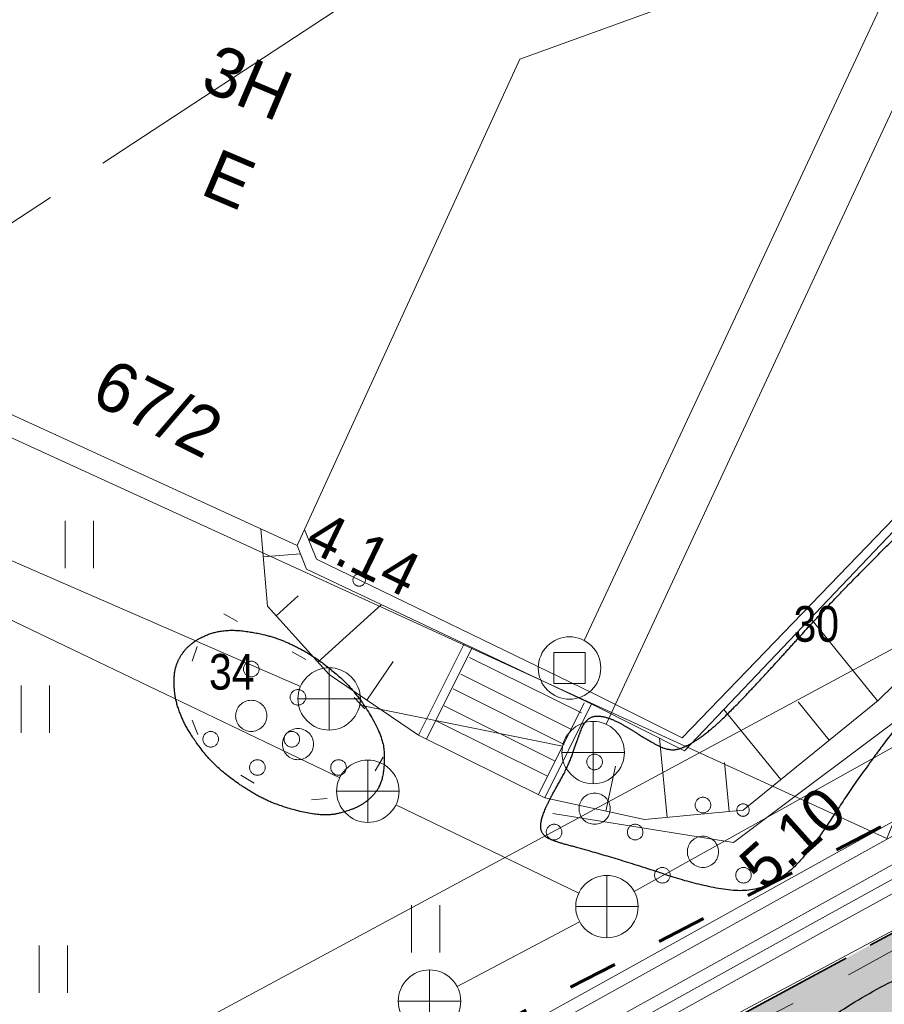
# Model space of a CAD drawing. Header units: metres. Extents: x 538891 to 1080079, y 6588829 to 13178720.
# Tile 283 of 656: x 539813 to 539827, y 6589253 to 6589268. Entities that reach past the tile are written whole.
import ezdxf

# ---------------------------------------------------------------- set-up
doc = ezdxf.new("R2010")
doc.units = ezdxf.units.M
doc.header["$LTSCALE"] = 0.4
for name, pattern in [('KATASTRIPIIR', [17.5, 10, -2.5, 2.5, -2.5]), ('KOLVIK', [3.125, 0.625, -2.5]), ('PINNASTEE', [10, 7.5, -2.5]), ('TOOPIIR', [17.5, 15, -2.5]), ('VW-02 Medium Dashed', [4, 2, -2])]:
    doc.linetypes.add(name, pattern=pattern)
for name, color, linetype in [('DENDRO', 7, 'Continuous'), ('GEO', 7, 'Continuous'), ('KINO_ASENDIPLAAN', 7, 'Continuous'), ('KINO_PINNAKATTED 2', 7, 'Continuous')]:
    doc.layers.add(name, color=color, linetype=linetype)
doc.styles.add('Arial Narrow', font='ARIALN.TTF')
doc.styles.add('HK Explorer Book', font='txt')
doc.linetypes.add('-D-', pattern='A,25,-2,-3.530927,["D",HK Explorer Book,S=3.5,R=0,X=-3.530927,Y=-1.75],-1.969073,25,-7.5', length=65)
doc.linetypes.add('-K-', pattern='A,25,-2,-3.025171,["K",HK Explorer Book,S=3.5,R=0,X=-3.025171,Y=-1.75],-2.474829,25,-7.5', length=65)
doc.linetypes.add('-SK-', pattern='A,25,-0.25,-5.975415,["SK",HK Explorer Book,S=3.5,R=0,X=-5.975415,Y=-1.75],-1.274585,25,-7.5', length=65)
doc.linetypes.add('-V-', pattern='A,25,-2,-3.385756,["V",HK Explorer Book,S=3.5,R=0,X=-3.385756,Y=-1.75],-2.114244,25,-7.5', length=65)
doc.linetypes.add('EP_KBL', pattern='A,0,[1,EP_KBL.shx,S=1,R=0,X=0,Y=-0.5],-18.999', length=18.999)
doc.linetypes.add('HEKK', pattern='A,0,[1,HEKK.shx,S=1,R=0,X=0,Y=-0.9],-10.4', length=10.4)
doc.linetypes.add('MP_KBL', pattern='A,0,[1,MP_KBL.shx,S=1,R=0,X=0,Y=-0.5],-18.999', length=18.999)
doc.linetypes.add('RAKAED', pattern='A,0,[1,RAKAED.shx,S=1,R=0,X=0,Y=-0.254375],-6.50875', length=6.50875)

# ---------------------------------------------------------------- blocks, each defined once
blk = doc.blocks.new('Landscape Area-197')
at = {"linetype": 'Continuous', "lineweight": 0}
blk.add_hatch(color=254, dxfattribs=at).paths.add_polyline_path([(0, 0), (-0.062, 0.121), (47.156, 24.221), (47.914, 22.736), (98.961, 48.79), (100.539, 55.15), (100.586, 55.34), (-0.523, 0.87), (-0.044, -0.022), (0, 0)])
blk = doc.blocks.new('KAKAEV')
at = {"color": 7, "linetype": 'Continuous', "lineweight": 9}
for p, q in [((0, -1), (0, 1)), ((-1, 0), (1, 0))]:
    blk.add_line(p, q, dxfattribs=at)
at = {"color": 7, "linetype": 'Continuous', "lineweight": 9, "flags": 128}
blk.add_lwpolyline([(1, 0), (0.995, -0.098), (0.981, -0.195), (0.957, -0.29), (0.924, -0.383), (0.882, -0.471), (0.831, -0.556), (0.773, -0.634), (0.707, -0.707), (0.634, -0.773), (0.556, -0.831), (0.471, -0.882), (0.383, -0.924), (0.29, -0.957), (0.195, -0.981), (0.098, -0.995), (0, -1), (-0.098, -0.995), (-0.195, -0.981), (-0.29, -0.957), (-0.383, -0.924), (-0.471, -0.882), (-0.556, -0.831), (-0.634, -0.773), (-0.707, -0.707), (-0.773, -0.634), (-0.831, -0.556), (-0.882, -0.471), (-0.924, -0.383), (-0.957, -0.29), (-0.981, -0.195), (-0.995, -0.098), (-1, 0), (-0.995, 0.098), (-0.981, 0.195), (-0.957, 0.29), (-0.924, 0.383), (-0.882, 0.471), (-0.831, 0.556), (-0.773, 0.634), (-0.707, 0.707), (-0.634, 0.773), (-0.556, 0.831), (-0.471, 0.882), (-0.383, 0.924), (-0.29, 0.957), (-0.195, 0.981), (-0.098, 0.995), (0, 1), (0.098, 0.995), (0.195, 0.981), (0.29, 0.957), (0.383, 0.924), (0.471, 0.882), (0.556, 0.831), (0.634, 0.773), (0.707, 0.707), (0.773, 0.634), (0.831, 0.556), (0.882, 0.471), (0.924, 0.383), (0.957, 0.29), (0.981, 0.195), (0.995, 0.098)], close=True, dxfattribs=at)
blk = doc.blocks.new('DRKAEV')
at = {"color": 7, "linetype": 'Continuous', "lineweight": 9}
for p, q in [((-0.5, -0.5), (-0.5, 0.5)), ((-0.5, 0.5), (0.5, 0.5)), ((0.5, 0.5), (0.5, -0.5)), ((0.5, -0.5), (-0.5, -0.5))]:
    blk.add_line(p, q, dxfattribs=at)
at = {"color": 7, "linetype": 'Continuous', "lineweight": 9, "flags": 128}
blk.add_lwpolyline([(1, 0), (0.995, -0.098), (0.981, -0.195), (0.957, -0.29), (0.924, -0.383), (0.882, -0.471), (0.831, -0.556), (0.773, -0.634), (0.707, -0.707), (0.634, -0.773), (0.556, -0.831), (0.471, -0.882), (0.383, -0.924), (0.29, -0.957), (0.195, -0.981), (0.098, -0.995), (0, -1), (-0.098, -0.995), (-0.195, -0.981), (-0.29, -0.957), (-0.383, -0.924), (-0.471, -0.882), (-0.556, -0.831), (-0.634, -0.773), (-0.707, -0.707), (-0.773, -0.634), (-0.831, -0.556), (-0.882, -0.471), (-0.924, -0.383), (-0.957, -0.29), (-0.981, -0.195), (-0.995, -0.098), (-1, 0), (-0.995, 0.098), (-0.981, 0.195), (-0.957, 0.29), (-0.924, 0.383), (-0.882, 0.471), (-0.831, 0.556), (-0.773, 0.634), (-0.707, 0.707), (-0.634, 0.773), (-0.556, 0.831), (-0.471, 0.882), (-0.383, 0.924), (-0.29, 0.957), (-0.195, 0.981), (-0.098, 0.995), (0, 1), (0.098, 0.995), (0.195, 0.981), (0.29, 0.957), (0.383, 0.924), (0.471, 0.882), (0.556, 0.831), (0.634, 0.773), (0.707, 0.707), (0.773, 0.634), (0.831, 0.556), (0.882, 0.471), (0.924, 0.383), (0.957, 0.29), (0.981, 0.195), (0.995, 0.098)], close=True, dxfattribs=at)
blk = doc.blocks.new('PQQSAS')
at = {"color": 252, "linetype": 'Continuous', "lineweight": 9, "true_color": 0x888888, "flags": 128}
for points in [[(0.25, 1.5), (0.249, 1.475), (0.245, 1.451), (0.239, 1.427), (0.231, 1.404), (0.22, 1.382), (0.208, 1.361), (0.193, 1.341), (0.177, 1.323), (0.159, 1.307), (0.139, 1.292), (0.118, 1.28), (0.096, 1.269), (0.073, 1.261), (0.049, 1.255), (0.025, 1.251), (0, 1.25), (-0.025, 1.251), (-0.049, 1.255), (-0.073, 1.261), (-0.096, 1.269), (-0.118, 1.28), (-0.139, 1.292), (-0.159, 1.307), (-0.177, 1.323), (-0.193, 1.341), (-0.208, 1.361), (-0.22, 1.382), (-0.231, 1.404), (-0.239, 1.427), (-0.245, 1.451), (-0.249, 1.475), (-0.25, 1.5), (-0.249, 1.525), (-0.245, 1.549), (-0.239, 1.573), (-0.231, 1.596), (-0.22, 1.618), (-0.208, 1.639), (-0.193, 1.659), (-0.177, 1.677), (-0.159, 1.693), (-0.139, 1.708), (-0.118, 1.72), (-0.096, 1.731), (-0.073, 1.739), (-0.049, 1.745), (-0.025, 1.749), (0, 1.75), (0.025, 1.749), (0.049, 1.745), (0.073, 1.739), (0.096, 1.731), (0.118, 1.72), (0.139, 1.708), (0.159, 1.693), (0.177, 1.677), (0.193, 1.659), (0.208, 1.639), (0.22, 1.618), (0.231, 1.596), (0.239, 1.573), (0.245, 1.549), (0.249, 1.525)], [(0.5, 0), (0.498, -0.049), (0.49, -0.098), (0.478, -0.145), (0.462, -0.191), (0.441, -0.236), (0.416, -0.278), (0.387, -0.317), (0.354, -0.354), (0.317, -0.387), (0.278, -0.416), (0.236, -0.441), (0.191, -0.462), (0.145, -0.478), (0.098, -0.49), (0.049, -0.498), (0, -0.5), (-0.049, -0.498), (-0.098, -0.49), (-0.145, -0.478), (-0.191, -0.462), (-0.236, -0.441), (-0.278, -0.416), (-0.317, -0.387), (-0.354, -0.354), (-0.387, -0.317), (-0.416, -0.278), (-0.441, -0.236), (-0.462, -0.191), (-0.478, -0.145), (-0.49, -0.098), (-0.498, -0.049), (-0.5, 0), (-0.498, 0.049), (-0.49, 0.098), (-0.478, 0.145), (-0.462, 0.191), (-0.441, 0.236), (-0.416, 0.278), (-0.387, 0.317), (-0.354, 0.354), (-0.317, 0.387), (-0.278, 0.416), (-0.236, 0.441), (-0.191, 0.462), (-0.145, 0.478), (-0.098, 0.49), (-0.049, 0.498), (0, 0.5), (0.049, 0.498), (0.098, 0.49), (0.145, 0.478), (0.191, 0.462), (0.236, 0.441), (0.278, 0.416), (0.317, 0.387), (0.354, 0.354), (0.387, 0.317), (0.416, 0.278), (0.441, 0.236), (0.462, 0.191), (0.478, 0.145), (0.49, 0.098), (0.498, 0.049)], [(-1.05, -0.75), (-1.051, -0.775), (-1.055, -0.799), (-1.061, -0.823), (-1.069, -0.846), (-1.08, -0.868), (-1.092, -0.889), (-1.107, -0.909), (-1.123, -0.927), (-1.141, -0.943), (-1.161, -0.958), (-1.182, -0.97), (-1.204, -0.981), (-1.227, -0.989), (-1.251, -0.995), (-1.275, -0.999), (-1.3, -1), (-1.325, -0.999), (-1.349, -0.995), (-1.373, -0.989), (-1.396, -0.981), (-1.418, -0.97), (-1.439, -0.958), (-1.459, -0.943), (-1.477, -0.927), (-1.493, -0.909), (-1.508, -0.889), (-1.52, -0.868), (-1.531, -0.846), (-1.539, -0.823), (-1.545, -0.799), (-1.549, -0.775), (-1.55, -0.75), (-1.549, -0.725), (-1.545, -0.701), (-1.539, -0.677), (-1.531, -0.654), (-1.52, -0.632), (-1.508, -0.611), (-1.493, -0.591), (-1.477, -0.573), (-1.459, -0.557), (-1.439, -0.542), (-1.418, -0.53), (-1.396, -0.519), (-1.373, -0.511), (-1.349, -0.505), (-1.325, -0.501), (-1.3, -0.5), (-1.275, -0.501), (-1.251, -0.505), (-1.227, -0.511), (-1.204, -0.519), (-1.182, -0.53), (-1.161, -0.542), (-1.141, -0.557), (-1.123, -0.573), (-1.107, -0.591), (-1.092, -0.611), (-1.08, -0.632), (-1.069, -0.654), (-1.061, -0.677), (-1.055, -0.701), (-1.051, -0.725)], [(1.55, -0.75), (1.549, -0.775), (1.545, -0.799), (1.539, -0.823), (1.531, -0.846), (1.52, -0.868), (1.508, -0.889), (1.493, -0.909), (1.477, -0.927), (1.459, -0.943), (1.439, -0.958), (1.418, -0.97), (1.396, -0.981), (1.373, -0.989), (1.349, -0.995), (1.325, -0.999), (1.3, -1), (1.275, -0.999), (1.251, -0.995), (1.227, -0.989), (1.204, -0.981), (1.182, -0.97), (1.161, -0.958), (1.141, -0.943), (1.123, -0.927), (1.107, -0.909), (1.092, -0.889), (1.08, -0.868), (1.069, -0.846), (1.061, -0.823), (1.055, -0.799), (1.051, -0.775), (1.05, -0.75), (1.051, -0.725), (1.055, -0.701), (1.061, -0.677), (1.069, -0.654), (1.08, -0.632), (1.092, -0.611), (1.107, -0.591), (1.123, -0.573), (1.141, -0.557), (1.161, -0.542), (1.182, -0.53), (1.204, -0.519), (1.227, -0.511), (1.251, -0.505), (1.275, -0.501), (1.3, -0.5), (1.325, -0.501), (1.349, -0.505), (1.373, -0.511), (1.396, -0.519), (1.418, -0.53), (1.439, -0.542), (1.459, -0.557), (1.477, -0.573), (1.493, -0.591), (1.508, -0.611), (1.52, -0.632), (1.531, -0.654), (1.539, -0.677), (1.545, -0.701), (1.549, -0.725)]]:
    blk.add_lwpolyline(points, close=True, dxfattribs=at)
blk = doc.blocks.new('HEIN')
at = {"color": 7, "linetype": 'Continuous', "lineweight": 9}
for p, q in [((-0.455, 0.761), (-0.455, -0.761)), ((0.455, 0.761), (0.455, -0.761))]:
    blk.add_line(p, q, dxfattribs=at)

msp = doc.modelspace()

# ---------------------------------------------------------------- linework, layer by layer
at = {"layer": 'DENDRO', "color": 82, "linetype": 'Continuous', "lineweight": 25, "true_color": 0x33cc00}
msp.add_open_spline([(539847.4858, 6589269.5229), (539847.5071, 6589269.5469), (539847.6249, 6589269.6691), (539847.8395, 6589269.9098), (539848.0116, 6589270.1633), (539848.0342, 6589270.3592), (539847.8997, 6589270.501), (539847.6137, 6589270.6831), (539847.0663, 6589271.0252), (539846.2835, 6589271.5082), (539845.2023, 6589272.1821), (539843.7065, 6589273.1598), (539842.5382, 6589274.055), (539841.7618, 6589274.5095), (539841.132, 6589274.292), (539840.5469, 6589273.439), (539840.1618, 6589272.8621), (539839.7996, 6589272.3635), (539839.2968, 6589271.7286), (539838.6203, 6589270.9), (539837.8949, 6589269.9721), (539837.3373, 6589269.2211), (539836.879, 6589268.5772), (539836.4743, 6589267.9806), (539836.1867, 6589267.5364), (539835.9607, 6589267.2424), (539835.743, 6589267.1083), (539835.5349, 6589267.2035), (539835.3044, 6589267.3537), (539834.9775, 6589267.5118), (539834.4739, 6589267.7108), (539833.9103, 6589267.9401), (539833.387, 6589268.1713), (539832.8575, 6589268.3639), (539832.3768, 6589268.423), (539832.1186, 6589268.1691), (539831.9525, 6589267.8567), (539831.8067, 6589267.531), (539831.6343, 6589267.1787), (539831.41, 6589266.762), (539831.1679, 6589266.3273), (539830.8673, 6589265.7433), (539830.4634, 6589264.7616), (539829.9651, 6589263.5972), (539829.3834, 6589262.8316), (539828.9368, 6589262.3263), (539828.5676, 6589261.9234), (539828.1011, 6589261.4411), (539827.382, 6589260.7313), (539826.4919, 6589259.8595), (539825.5585, 6589258.91), (539824.602, 6589257.8453), (539823.8315, 6589257.0425), (539823.3722, 6589256.7205), (539823.0893, 6589256.6496), (539822.7442, 6589256.8272), (539822.2227, 6589257.1587), (539821.8978, 6589257.2378), (539821.7262, 6589257.1237), (539821.6212, 6589256.845), (539821.4662, 6589256.3934), (539821.1425, 6589255.8348), (539821.0067, 6589255.4703), (539821.0742, 6589255.279), (539821.32, 6589255.1841), (539821.6752, 6589255.0902), (539822.1652, 6589254.9479), (539822.7401, 6589254.7704), (539823.4851, 6589254.5218), (539824.3488, 6589254.3671), (539824.9303, 6589254.6274), (539825.3225, 6589255.0376), (539825.6789, 6589255.5549), (539826.1222, 6589256.2259), (539826.7789, 6589257.1118), (539827.7663, 6589258.3211), (539829.2427, 6589259.9835), (539830.605, 6589261.6579), (539831.3414, 6589262.8524), (539831.8108, 6589263.7607), (539832.1552, 6589264.4836), (539832.5186, 6589265.2684), (539832.9694, 6589266.1372), (539833.3254, 6589266.5406), (539833.6778, 6589266.6869), (539834.1816, 6589266.5403), (539834.7724, 6589266.2919), (539835.3579, 6589266.0824), (539835.9131, 6589265.9471), (539836.4472, 6589265.9511), (539837.0038, 6589266.3225), (539837.6721, 6589267.326), (539838.7273, 6589268.9302), (539839.9909, 6589270.752), (539841.0086, 6589272.1098), (539841.5662, 6589272.7521), (539841.8749, 6589273.0169), (539842.0737, 6589273.0554), (539842.2881, 6589272.9372), (539842.7251, 6589272.6515), (539843.5236, 6589272.1387), (539844.5229, 6589271.4931), (539845.3633, 6589270.941), (539846.0899, 6589270.4559), (539846.767, 6589269.9963), (539847.1773, 6589269.7121), (539847.3938, 6589269.5712), (539847.4858, 6589269.5229)], degree=2, dxfattribs=at)
at = {"layer": 'DENDRO', "color": 30, "linetype": 'Continuous', "lineweight": 25, "true_color": 0xff7f00}
msp.add_open_spline([(539828.1527, 6589243.5042), (539828.4688, 6589243.3804), (539829.3866, 6589242.8678), (539830.5448, 6589241.935), (539831.6568, 6589240.9043), (539832.7415, 6589239.9234), (539833.8177, 6589239.1409), (539834.9047, 6589238.7023), (539836.0192, 6589238.7704), (539837.1936, 6589239.408), (539838.5799, 6589239.6607), (539839.7626, 6589239.8109), (539840.4633, 6589240.0915), (539841.0118, 6589240.5752), (539841.48, 6589241.6579), (539841.8009, 6589243.1684), (539842.1587, 6589244.5962), (539842.7234, 6589245.462), (539843.3759, 6589245.7128), (539844.1832, 6589245.7362), (539845.481, 6589245.5224), (539846.6861, 6589245.4442), (539847.3206, 6589245.7206), (539847.768, 6589246.2703), (539848.1138, 6589247.4375), (539848.3392, 6589248.9672), (539848.6174, 6589250.3513), (539848.9611, 6589251.6232), (539849.388, 6589252.8084), (539849.9126, 6589253.934), (539850.7244, 6589255.2983), (539851.8351, 6589256.9417), (539852.527, 6589258.4369), (539852.8396, 6589259.7213), (539852.8345, 6589261.051), (539852.4324, 6589262.3454), (539851.5361, 6589263.2915), (539850.2591, 6589263.8028), (539848.8281, 6589263.9214), (539847.4698, 6589263.6643), (539846.2927, 6589263.0933), (539845.2216, 6589262.3307), (539844.1954, 6589261.5), (539842.9147, 6589260.4776), (539841.1105, 6589259.0885), (539838.9763, 6589257.6211), (539836.7106, 6589256.3314), (539834.2564, 6589255.2754), (539831.5493, 6589254.5168), (539828.801, 6589253.8249), (539826.3079, 6589252.8775), (539824.6026, 6589251.5558), (539823.7582, 6589250.2042), (539823.3688, 6589248.9236), (539823.3976, 6589247.5284), (539823.8248, 6589246.1643), (539824.5847, 6589244.9977), (539825.6217, 6589244.2099), (539826.8629, 6589243.8697), (539827.8365, 6589243.6279), (539828.1527, 6589243.5042)], degree=2, dxfattribs=at)
at = {"layer": 'DENDRO', "color": 82, "linetype": 'Continuous', "lineweight": 25, "true_color": 0x33cc00}
msp.add_open_spline([(539815.305, 6589258.2397), (539815.2986, 6589258.2309), (539815.2921, 6589258.222), (539815.1722, 6589258.0542), (539815.1472, 6589257.6526), (539815.2182, 6589257.3182), (539815.4022, 6589256.9311), (539815.795, 6589256.4174), (539816.371, 6589255.9939), (539816.8604, 6589255.7604), (539817.5511, 6589255.5978), (539817.9966, 6589255.703), (539818.2604, 6589255.8485), (539818.463, 6589256.0807), (539818.5324, 6589256.4322), (539818.5041, 6589256.8917), (539818.0716, 6589257.6066), (539817.5445, 6589258.0758), (539817.0618, 6589258.365), (539816.5816, 6589258.5391), (539815.9433, 6589258.618), (539815.4444, 6589258.4193), (539815.318, 6589258.2573), (539815.3115, 6589258.2485), (539815.305, 6589258.2397)], degree=2, knots=[0, 0, 0, 0.0027724, 0.0027724, 0.0551116, 0.1074508, 0.15979, 0.2121292, 0.2644684, 0.3168076, 0.3691467, 0.4214859, 0.4738251, 0.5261643, 0.5785035, 0.6308427, 0.6831819, 0.7355211, 0.7878602, 0.8401994, 0.8925386, 0.9448778, 0.997217, 0.997217, 1, 1, 1], dxfattribs=at)
at = {"layer": 'GEO', "color": 8, "linetype": '-SK-', "lineweight": 9, "true_color": 0x7d7d7d}
for p, q in [((539822.0809, 6589257.0833), (539831.5487, 6589277.4351)), ((539809.5185, 6589261.0207), (539817.1815, 6589257.6893)), ((539818.13, 6589257.3904), (539821.38, 6589256.7296))]:
    msp.add_line(p, q, dxfattribs=at)
at = {"layer": 'GEO', "color": 8, "linetype": '-D-', "lineweight": 9, "true_color": 0x7d7d7d}
msp.add_line((539821.7253, 6589258.4267), (539830.2098, 6589276.5901), dxfattribs=at)
at = {"layer": 'GEO', "color": 8, "linetype": '-K-', "lineweight": 9, "true_color": 0x7d7d7d}
for p, q in [((539822.5266, 6589254.4037), (539855.6634, 6589272.8963)), ((539811.4007, 6589259.3036), (539817.8093, 6589256.2264)), ((539818.7102, 6589255.7925), (539821.6398, 6589254.3775)), ((539819.69, 6589252.8797), (539821.6528, 6589253.9173))]:
    msp.add_line(p, q, dxfattribs=at)
at = {"layer": 'GEO', "color": 8, "linetype": 'Continuous', "lineweight": 9, "true_color": 0x7d7d7d}
for p, q in [((539816.5827, 6589259.7654), (539817.1809, 6589259.8171)), ((539816.7898, 6589258.8217), (539817.145, 6589259.1429)), ((539817.4603, 6589258.0799), (539818.4792, 6589259.0009)), ((539826.4271, 6589257.4607), (539825.3529, 6589258.7813)), ((539819.9338, 6589258.3128), (539819.2006, 6589256.8432)), ((539821.6836, 6589257.2639), (539819.888, 6589258.152)), ((539818.2453, 6589257.4694), (539818.6679, 6589258.0906)), ((539819.7506, 6589257.8867), (539821.5354, 6589256.9942)), ((539819.6261, 6589257.6505), (539821.4068, 6589256.7601)), ((539819.4836, 6589257.3801), (539821.2595, 6589256.4921)), ((539820.9917, 6589255.9551), (539821.725, 6589257.425)), ((539825.6513, 6589256.8297), (539825.1544, 6589257.4405)), ((539824.8755, 6589256.1987), (539823.9623, 6589257.3214)), ((539819.3569, 6589257.1398), (539821.1286, 6589256.2539)), ((539823.0558, 6589255.5903), (539822.934, 6589256.8589)), ((539822.0721, 6589255.6905), (539822.2297, 6589256.4128)), ((539824.0512, 6589255.6859), (539823.9758, 6589256.4711))]:
    msp.add_line(p, q, dxfattribs=at)
at = {"layer": 'GEO', "color": 8, "linetype": 'TOOPIIR', "lineweight": 9, "true_color": 0x7d7d7d, "flags": 128}
msp.add_lwpolyline([(540009.728, 6589274.9396), (540007.9291, 6589283.6289), (539999.961, 6589296.693), (539999.0028, 6589310.4914), (539982.048, 6589315.103), (539968.23, 6589319.624), (539923.0062, 6589331.3898), (539909.1598, 6589323.7597), (539879.4137, 6589305.7855), (539866.718, 6589299.632), (539825.489, 6589273.6106), (539801.0362, 6589257.5566), (539784.2601, 6589247.5892), (539791.917, 6589237.292), (539811.1602, 6589201.8497), (539830.4327, 6589165.9875), (539829.9209, 6589164.7033), (539851.006, 6589125.569), (539858.994, 6589114.02), (539868.46, 6589099.0162), (539872.4814, 6589092.3517), (539891.371, 6589065.8965), (539936.7409, 6588993.1706), (540012.911, 6589042.2881), (540056.8358, 6589068.4128), (540079.5427, 6589082.4151), (540055.254, 6589125.2135), (540035.056, 6589162.5293), (540031.7637, 6589169.1877), (540025.659, 6589166.0347), (540017.2916, 6589182.4141), (540021.5537, 6589185.0254), (540011.9445, 6589204.4642), (539991.9088, 6589243.8962), (540003.1152, 6589249.6375), (540014.0907, 6589246.6002), (540015.6053, 6589252.8138), (540016.6856, 6589258.0436), (540013.746, 6589258.7749), (540014.554, 6589261.666), (540015.7891, 6589267.0477), (540013.1293, 6589268.0319), (540010.9042, 6589270.1926)], close=True, dxfattribs=at)
at = {"layer": 'GEO', "color": 35, "linetype": 'KATASTRIPIIR', "lineweight": 35, "true_color": 0xb1703a, "flags": 128}
for points in [[(539763.13, 6589328.62), (539909.52, 6589298.37), (539808.69, 6589244.05), (539803.95, 6589252.85), (539763.13, 6589328.62)], [(539909.52, 6589298.37), (539963.84, 6589287.14), (540025.24, 6589164.24), (540045.59, 6589125.76), (540065.9, 6589087.26), (540023.2, 6589062.87), (539981.09, 6589035.92), (539947.18, 6589014.22), (539893.01, 6589114.94), (539881.52, 6589108.74), (539808.69, 6589244.05), (539909.52, 6589298.37)]]:
    msp.add_lwpolyline(points, dxfattribs=at)
at = {"layer": 'GEO', "color": 8, "linetype": 'EP_KBL', "lineweight": 9, "true_color": 0x7d7d7d, "flags": 128}
for points in [[(539908.2769, 6589323.2262), (539913.3176, 6589321.9495), (539912.1969, 6589317.8381), (539912.1969, 6589317.8381), (539907.0363, 6589298.9057), (539879.9419, 6589283.9177), (539846.6729, 6589265.8635), (539827.2462, 6589255.1538), (539816.9494, 6589249.4377), (539804.7547, 6589243.1037), (539804.6937, 6589242.895), (539806.8753, 6589239.4613), (539809.7786, 6589233.5463), (539811.0718, 6589233.651), (539811.0836, 6589234.2967)], [(539809.1758, 6589238.6138), (539807.1553, 6589239.749), (539805.2705, 6589242.7235), (539805.3247, 6589242.9634), (539817.1386, 6589249.0852), (539825.5328, 6589253.7451), (539847.5801, 6589265.9033), (539880.1343, 6589283.567), (539907.3962, 6589298.679), (539912.6785, 6589318.0824), (539912.6785, 6589318.0824), (539912.6785, 6589318.0824), (539913.7046, 6589321.8515), (539950.3994, 6589312.5571), (539999.7131, 6589300.263)], [(539808.9708, 6589238.4995), (539807.0134, 6589239.5994), (539805.0544, 6589242.6744), (539805.1503, 6589243.099), (539817.0441, 6589249.2614), (539825.4357, 6589253.92), (539847.4842, 6589266.0788), (539880.0381, 6589283.7423), (539907.2254, 6589298.813), (539912.438, 6589317.9604)]]:
    msp.add_lwpolyline(points, dxfattribs=at)
at = {"layer": 'GEO', "color": 8, "linetype": '-V-', "lineweight": 9, "true_color": 0x7d7d7d, "flags": 128}
msp.add_lwpolyline([(539790.6985, 6589238.9306), (539805.5742, 6589246.9349), (539855.6374, 6589273.9043), (539901.4507, 6589298.4656), (539907.9649, 6589323.0377)], dxfattribs=at)
at = {"layer": 'GEO', "color": 8, "linetype": 'PINNASTEE', "lineweight": 9, "true_color": 0x7d7d7d, "flags": 128}
msp.add_lwpolyline([(539819.53, 6589248.407), (539823.25, 6589251.676), (539825.9813, 6589253.0751), (539828.2548, 6589254.3305), (539840.5942, 6589260.8683), (539845.637, 6589263.684), (539848.543, 6589265.123), (539852.655, 6589265.811), (539856.996, 6589266.001), (539860.5275, 6589266.4616), (539864.147, 6589267.934), (539869.9541, 6589270.9006), (539873.85, 6589273.624), (539877.0863, 6589276.4482), (539880.922, 6589279.06), (539883.116, 6589280.019), (539887.014, 6589281.15), (539890.425, 6589282.876), (539897.714, 6589285.409), (539902.89, 6589287.902), (539905.269, 6589290.2), (539907.749, 6589292.954), (539908.2064, 6589293.6383), (539908.5343, 6589293.4301), (539908.02, 6589292.641), (539905.4674, 6589289.5406), (539903.196, 6589287.32), (539897.869, 6589284.71), (539890.781, 6589282.159), (539887.106, 6589280.566), (539883.192, 6589279.14), (539881.664, 6589278.338), (539878.2195, 6589276.1332), (539874.265, 6589272.838), (539870.9177, 6589270.3859), (539866.538, 6589268.032), (539862.6301, 6589266.3205), (539857.649, 6589264.374), (539855.4642, 6589264.7767), (539852.209, 6589265.008), (539849.052, 6589264.21), (539846.239, 6589263.138), (539840.5967, 6589260.1825), (539828.542, 6589253.756), (539826.268, 6589252.531), (539823.651, 6589251.152), (539819.976, 6589248.0521)], dxfattribs=at)
at = {"layer": 'GEO', "color": 8, "linetype": 'Continuous', "lineweight": 9, "true_color": 0x7d7d7d, "flags": 128}
for points in [[(539851.7344, 6589279.3393), (539852.2765, 6589278.6731), (539852.434, 6589276.646), (539852.032, 6589274.077), (539850.478, 6589272.023), (539848.615, 6589270.289), (539842.296, 6589273.478), (539840.0127, 6589270.4192), (539836.267, 6589266.002), (539833.328, 6589266.702), (539831.2634, 6589262.9644), (539829.526, 6589260.491), (539826.434, 6589257.4664), (539824.271, 6589255.707), (539822.6915, 6589255.5553), (539821.0951, 6589255.9038)], [(539817.129, 6589259.949), (539817.2787, 6589259.5688), (539821.861, 6589257.4011), (539823.3308, 6589256.6584), (539829.312, 6589262.938), (539832.1062, 6589268.8436), (539835.815, 6589267.2483), (539839.2423, 6589272.0057), (539842.0993, 6589275.7732), (539848.3398, 6589271.1739), (539851.0039, 6589274.7121), (539850.8801, 6589278.2852)], [(539809.7977, 6589263.3088), (539817.129, 6589259.949), (539820.696, 6589267.743), (539823.399, 6589268.726), (539825.7074, 6589273.7484)], [(539832.028, 6589269.058), (539829.209, 6589262.994), (539823.295, 6589256.863), (539821.865, 6589257.584), (539817.4354, 6589259.7278), (539817.2469, 6589260.2065)], [(539816.5436, 6589260.2173), (539816.6511, 6589258.9752), (539817.64, 6589257.8811), (539819.0721, 6589256.9069)], [(539821.851, 6589257.419), (539821.0951, 6589255.9038), (539819.0721, 6589256.9069), (539819.8041, 6589258.3742)]]:
    msp.add_lwpolyline(points, dxfattribs=at)
at = {"layer": 'GEO', "color": 8, "linetype": 'MP_KBL', "lineweight": 9, "true_color": 0x7d7d7d, "flags": 128}
for points in [[(539809.4896, 6589263.0726), (539826.5737, 6589255.253), (539829.614, 6589262.769), (539832.3195, 6589268.5196), (539836.0851, 6589266.9354), (539838.939, 6589271.09), (539841.413, 6589274.461), (539848.136, 6589270.517), (539850.046, 6589272.898)], [(539808.1659, 6589237.4787), (539807.4834, 6589237.4376), (539806.5203, 6589239.2377), (539804.2659, 6589242.8574), (539804.4188, 6589243.3802), (539816.76, 6589249.79), (539827.0521, 6589255.5035), (539846.5042, 6589266.2344), (539847.1352, 6589266.9091), (539844.6473, 6589272.7637), (539843.69, 6589272.47)], [(539843.69, 6589272.47), (539844.5392, 6589272.5146), (539846.9032, 6589266.9694), (539846.3902, 6589266.3801), (539826.955, 6589255.6784), (539816.6653, 6589249.9662), (539803.9854, 6589243.372), (539801.056, 6589248.5913), (539800.9397, 6589249.5186), (539802.0056, 6589254.7673), (539800.5435, 6589257.3575)]]:
    msp.add_lwpolyline(points, dxfattribs=at)
at = {"layer": 'GEO', "color": 8, "linetype": 'HEKK', "lineweight": 9, "true_color": 0x7d7d7d, "flags": 128}
msp.add_lwpolyline([(539821.2239, 6589255.6531), (539824.1196, 6589255.1892), (539827.2107, 6589257.5087), (539829.6735, 6589260.1277), (539833.6242, 6589266.3065), (539836.4702, 6589265.3764), (539842.3535, 6589272.8825), (539848.3729, 6589269.2739)], dxfattribs=at)
at = {"layer": 'GEO', "color": 8, "linetype": 'RAKAED', "lineweight": 9, "true_color": 0x7d7d7d, "flags": 128}
msp.add_lwpolyline([(539801.268, 6589257.536), (539804.452, 6589251.841), (539807.345, 6589246.226), (539808.732, 6589244.099), (539818.854, 6589249.591), (539842.014, 6589261.984), (539844.169, 6589263.164)], dxfattribs=at)
at = {"layer": 'GEO', "color": 8, "linetype": 'Continuous', "lineweight": 9, "true_color": 0x7d7d7d, "flags": 128}
for points in [[(539818.221, 6589259.396), (539818.2205, 6589259.3862), (539818.2191, 6589259.3765), (539818.2167, 6589259.367), (539818.2134, 6589259.3577), (539818.2092, 6589259.3489), (539818.2041, 6589259.3404), (539818.1983, 6589259.3326), (539818.1917, 6589259.3253), (539818.1844, 6589259.3187), (539818.1766, 6589259.3129), (539818.1681, 6589259.3078), (539818.1593, 6589259.3036), (539818.15, 6589259.3003), (539818.1405, 6589259.2979), (539818.1308, 6589259.2965), (539818.121, 6589259.296), (539818.1112, 6589259.2965), (539818.1015, 6589259.2979), (539818.092, 6589259.3003), (539818.0827, 6589259.3036), (539818.0739, 6589259.3078), (539818.0654, 6589259.3129), (539818.0576, 6589259.3187), (539818.0503, 6589259.3253), (539818.0437, 6589259.3326), (539818.0379, 6589259.3404), (539818.0328, 6589259.3489), (539818.0286, 6589259.3577), (539818.0253, 6589259.367), (539818.0229, 6589259.3765), (539818.0215, 6589259.3862), (539818.021, 6589259.396), (539818.0215, 6589259.4058), (539818.0229, 6589259.4155), (539818.0253, 6589259.425), (539818.0286, 6589259.4343), (539818.0328, 6589259.4431), (539818.0379, 6589259.4516), (539818.0437, 6589259.4594), (539818.0503, 6589259.4667), (539818.0576, 6589259.4733), (539818.0654, 6589259.4791), (539818.0739, 6589259.4842), (539818.0827, 6589259.4884), (539818.092, 6589259.4917), (539818.1015, 6589259.4941), (539818.1112, 6589259.4955), (539818.121, 6589259.496), (539818.1308, 6589259.4955), (539818.1405, 6589259.4941), (539818.15, 6589259.4917), (539818.1593, 6589259.4884), (539818.1681, 6589259.4842), (539818.1766, 6589259.4791), (539818.1844, 6589259.4733), (539818.1917, 6589259.4667), (539818.1983, 6589259.4594), (539818.2041, 6589259.4516), (539818.2092, 6589259.4431), (539818.2134, 6589259.4343), (539818.2167, 6589259.425), (539818.2191, 6589259.4155), (539818.2205, 6589259.4058)], [(539824.371, 6589255.707), (539824.3705, 6589255.6972), (539824.3691, 6589255.6875), (539824.3667, 6589255.678), (539824.3634, 6589255.6687), (539824.3592, 6589255.6599), (539824.3541, 6589255.6514), (539824.3483, 6589255.6436), (539824.3417, 6589255.6363), (539824.3344, 6589255.6297), (539824.3266, 6589255.6239), (539824.3181, 6589255.6188), (539824.3093, 6589255.6146), (539824.3, 6589255.6113), (539824.2905, 6589255.6089), (539824.2808, 6589255.6075), (539824.271, 6589255.607), (539824.2612, 6589255.6075), (539824.2515, 6589255.6089), (539824.242, 6589255.6113), (539824.2327, 6589255.6146), (539824.2239, 6589255.6188), (539824.2154, 6589255.6239), (539824.2076, 6589255.6297), (539824.2003, 6589255.6363), (539824.1937, 6589255.6436), (539824.1879, 6589255.6514), (539824.1828, 6589255.6599), (539824.1786, 6589255.6687), (539824.1753, 6589255.678), (539824.1729, 6589255.6875), (539824.1715, 6589255.6972), (539824.171, 6589255.707), (539824.1715, 6589255.7168), (539824.1729, 6589255.7265), (539824.1753, 6589255.736), (539824.1786, 6589255.7453), (539824.1828, 6589255.7541), (539824.1879, 6589255.7626), (539824.1937, 6589255.7704), (539824.2003, 6589255.7777), (539824.2076, 6589255.7843), (539824.2154, 6589255.7901), (539824.2239, 6589255.7952), (539824.2327, 6589255.7994), (539824.242, 6589255.8027), (539824.2515, 6589255.8051), (539824.2612, 6589255.8065), (539824.271, 6589255.807), (539824.2808, 6589255.8065), (539824.2905, 6589255.8051), (539824.3, 6589255.8027), (539824.3093, 6589255.7994), (539824.3181, 6589255.7952), (539824.3266, 6589255.7901), (539824.3344, 6589255.7843), (539824.3417, 6589255.7777), (539824.3483, 6589255.7704), (539824.3541, 6589255.7626), (539824.3592, 6589255.7541), (539824.3634, 6589255.7453), (539824.3667, 6589255.736), (539824.3691, 6589255.7265), (539824.3705, 6589255.7168)]]:
    msp.add_lwpolyline(points, close=True, dxfattribs=at)
at = {"layer": 'GEO', "color": 252, "linetype": 'KOLVIK', "lineweight": 9, "true_color": 0x888888, "flags": 128}
msp.add_lwpolyline([(539815.9524, 6589258.8513), (539817.6921, 6589257.8857), (539818.67, 6589256.832), (539818.1439, 6589255.9422), (539816.964, 6589255.838), (539815.6645, 6589256.5892), (539815.277, 6589257.577), (539815.5532, 6589258.4192), (539815.9524, 6589258.8513)], dxfattribs=at)
at = {"layer": 'KINO_ASENDIPLAAN', "color": 140, "linetype": 'VW-02 Medium Dashed', "lineweight": 70, "true_color": 0x00bfff, "flags": 128}
msp.add_lwpolyline([(539941.0048, 6589300.3454), (539940.5217, 6589296.9546), (539974.3604, 6589288.4827), (539975.01, 6589291.078), (540000.3128, 6589286.6251), (540002.9731, 6589249.9773), (539993.0762, 6589225.0232), (540063.9301, 6589088.0629), (540060.1052, 6589086.0133), (540027.1158, 6589148.1533), (539896.3148, 6589081.3922), (539881.52, 6589108.74), (539807.2305, 6589245.4858), (539909.52, 6589298.37), (539917.166, 6589297.2556), (539927.194, 6589303.7472)], close=True, dxfattribs=at)

# ---------------------------------------------------------------- block references
at = {"layer": 'GEO', "color": 8, "true_color": 0x7d7d7d, "xscale": 0.5, "yscale": 0.5, "zscale": 0.5}
for name, p in [('HEIN', (539813.6358, 6589259.965)), ('DRKAEV', (539821.491, 6589257.985)), ('PQQSAS', (539816.3924, 6589257.2173)), ('KAKAEV', (539817.64, 6589257.49)), ('HEIN', (539812.9322, 6589257.3259)), ('PQQSAS', (539817.1406, 6589256.765)), ('KAKAEV', (539821.87, 6589256.63)), ('PQQSAS', (539821.8933, 6589255.7296)), ('KAKAEV', (539818.26, 6589256.01)), ('PQQSAS', (539823.629, 6589255.0383)), ('KAKAEV', (539822.09, 6589254.16)), ('HEIN', (539819.1885, 6589253.8052)), ('HEIN', (539813.2198, 6589253.1585)), ('KAKAEV', (539819.248, 6589252.646))]:
    msp.add_blockref(name, p, dxfattribs=at)
at = {"layer": 'KINO_PINNAKATTED 2', "color": 7}
msp.add_blockref('Landscape Area-197', (539809.2125, 6589243.1804), dxfattribs=at)

# ---------------------------------------------------------------- texts
at = {"layer": 'DENDRO', "color": 250, "true_color": 0x333333, "insert": (539825.0815, 6589258.9773), "char_height": 0.57083, "width": 0.729972, "attachment_point": 1, "line_spacing_factor": 2.63829, "style": 'Arial Narrow'}
msp.add_mtext('30', dxfattribs=at)
at = {"layer": 'DENDRO', "color": 250, "true_color": 0x333333, "insert": (539815.7162, 6589258.2095), "char_height": 0.57083, "attachment_point": 1, "line_spacing_factor": 2.63829, "style": 'Arial Narrow'}
msp.add_mtext('34', dxfattribs=at)
at = {"layer": 'GEO', "color": 8, "true_color": 0x7d7d7d, "line_spacing_factor": 0.25, "style": 'HK Explorer Book'}
for s, insert, char_height, attachment_point, rotation in [('3H', (539815.8614, 6589268.0083), 0.8, 1, 337.02017), ('E', (539815.8648, 6589266.3276), 0.8, 1, 337.02017), ('67/2', (539814.1468, 6589262.9718), 0.8, 1, 333.40413), (' 4.14', (539816.9873, 6589260.0139), 0.7, 7, 334.17421), (' 5.10', (539824.4296, 6589254.2169), 0.7, 7, 41.8389)]:
    msp.add_mtext(s, dxfattribs=dict(at, insert=insert, char_height=char_height, attachment_point=attachment_point, rotation=rotation))

doc.saveas('drawing.dxf')
